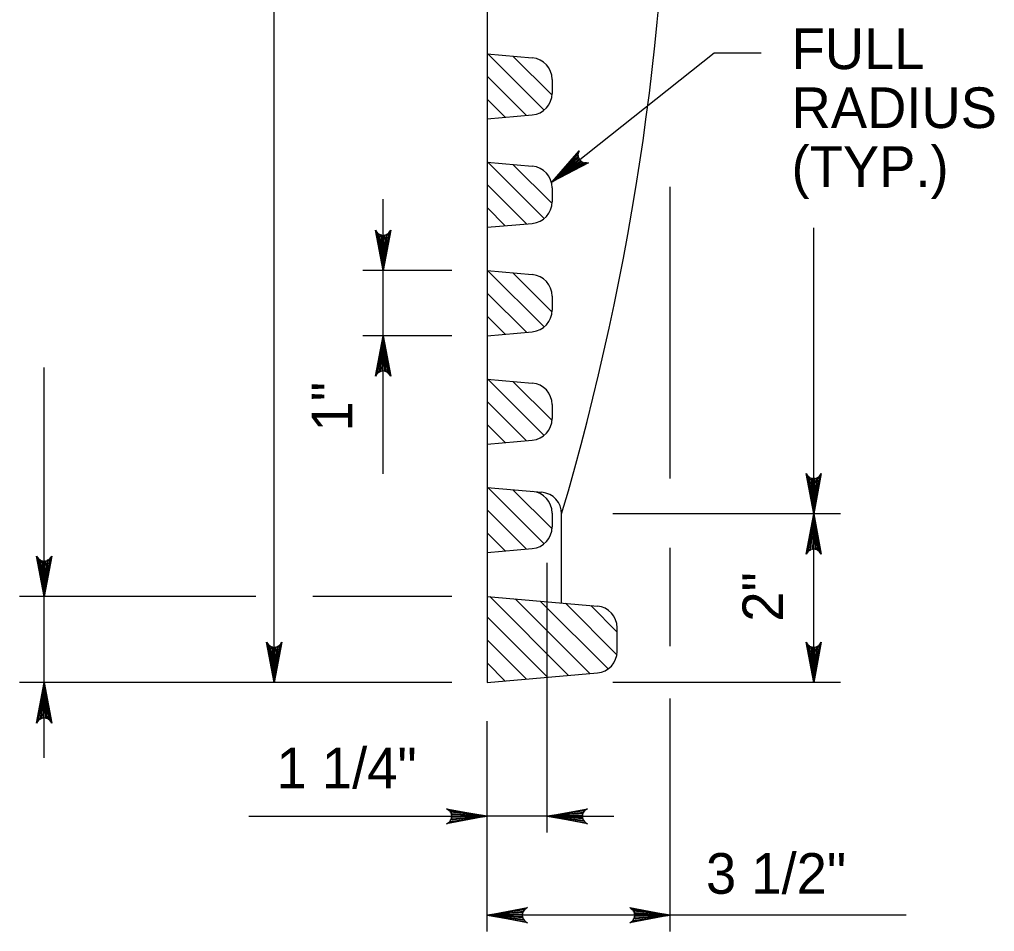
# Model space of a CAD drawing. Extents: x 2087776 to 2104538, y 970919 to 982612.
# Drawn here: x 2094621.8 to 2094857.8, y 977158.5 to 977379.3 of the extents above; entities that cross this region are included whole.
import ezdxf

# ---------------------------------------------------------------- set-up
doc = ezdxf.new("R2010")
doc.units = 0
doc.layers.add('1', color=7, linetype='Continuous')

msp = doc.modelspace()

# ---------------------------------------------------------------- linework, layer by layer
at = {"layer": '1'}
for p, q in [((2094683.49, 977218.77), (2094683.49, 977664.96)), ((2094735.02, 977664.96), (2094735.02, 977218.77)), ((2094735.02, 977371), (2094745.97, 977370.04)), ((2094748.82, 977357.36), (2094735.18, 977370.99)), ((2094750.76, 977360.98), (2094741.29, 977370.45)), ((2094789.97, 977371.19), (2094750.76, 977340)), ((2094801.37, 977371.19), (2094789.97, 977371.19)), ((2094744.52, 977356.08), (2094735.02, 977365.59)), ((2094750.76, 977364.81), (2094750.76, 977361.44)), ((2094739.4, 977355.64), (2094735.02, 977360.02)), ((2094735.02, 977355.25), (2094745.97, 977356.21)), ((2094735.02, 977344.75), (2094745.97, 977343.79)), ((2094748.82, 977331.11), (2094735.18, 977344.75)), ((2094750.76, 977334.73), (2094741.29, 977344.2)), ((2094744.52, 977329.84), (2094735.02, 977339.35)), ((2094750.76, 977338.56), (2094750.76, 977335.19)), ((2094779.33, 977268.15), (2094779.33, 977338.84)), ((2094709.85, 977318.51), (2094709.85, 977335.85)), ((2094739.4, 977329.39), (2094735.02, 977333.78)), ((2094735.02, 977329.01), (2094745.97, 977329.96)), ((2094814.08, 977218.77), (2094814.08, 977328.84)), ((2094726.48, 977318.51), (2094704.91, 977318.51)), ((2094709.85, 977302.76), (2094709.85, 977318.51)), ((2094735.02, 977318.51), (2094745.97, 977317.55)), ((2094748.82, 977304.87), (2094735.18, 977318.5)), ((2094750.76, 977308.49), (2094741.29, 977317.96)), ((2094744.52, 977303.59), (2094735.02, 977313.1)), ((2094750.76, 977312.32), (2094750.76, 977308.95)), ((2094739.4, 977303.14), (2094735.02, 977307.53)), ((2094726.48, 977302.76), (2094704.91, 977302.76)), ((2094709.85, 977269.31), (2094709.85, 977302.76)), ((2094735.02, 977302.76), (2094745.97, 977303.72)), ((2094627.8, 977200.53), (2094627.8, 977295.04)), ((2094735.02, 977292.26), (2094745.97, 977291.3)), ((2094748.82, 977278.62), (2094735.18, 977292.25)), ((2094750.76, 977282.24), (2094741.29, 977291.71)), ((2094744.52, 977277.34), (2094735.02, 977286.85)), ((2094750.76, 977286.07), (2094750.76, 977282.7)), ((2094739.4, 977276.9), (2094735.02, 977281.28)), ((2094735.02, 977276.51), (2094745.97, 977277.47)), ((2094735.02, 977266.01), (2094748.28, 977264.85)), ((2094748.82, 977252.37), (2094735.18, 977266.01)), ((2094750.76, 977255.99), (2094741.29, 977265.46)), ((2094744.52, 977251.1), (2094735.02, 977260.61)), ((2094750.76, 977259.82), (2094750.76, 977256.45)), ((2094753.07, 977238.05), (2094753.07, 977259.62)), ((2094820.54, 977259.62), (2094765.44, 977259.62)), ((2094739.4, 977250.65), (2094735.02, 977255.04)), ((2094735.02, 977250.27), (2094745.97, 977251.22)), ((2094779.33, 977227.63), (2094779.33, 977251.37)), ((2094749.55, 977182.48), (2094749.55, 977247.78)), ((2094679.04, 977239.63), (2094621.84, 977239.63)), ((2094726.48, 977239.63), (2094692.86, 977239.63)), ((2094735.02, 977239.63), (2094761.72, 977237.29)), ((2094754.76, 977220.5), (2094735.66, 977239.6)), ((2094759.88, 977220.95), (2094741.8, 977239.03)), ((2094764.32, 977222.07), (2094747.9, 977238.5)), ((2094766.51, 977225.45), (2094754, 977237.97)), ((2094766.51, 977231.02), (2094760.1, 977237.43)), ((2094749.64, 977220.05), (2094735.18, 977234.51)), ((2094766.51, 977226.34), (2094766.51, 977232.06)), ((2094744.52, 977219.6), (2094735.02, 977229.11)), ((2094739.4, 977219.15), (2094735.02, 977223.54)), ((2094735.02, 977218.77), (2094761.72, 977221.11)), ((2094726.48, 977218.77), (2094621.84, 977218.77)), ((2094820.54, 977218.77), (2094765.44, 977218.77)), ((2094779.33, 977158.51), (2094779.33, 977214.94)), ((2094735.02, 977158.51), (2094735.02, 977209.44)), ((2094677.36, 977186.42), (2094735.02, 977186.42)), ((2094749.55, 977186.42), (2094735.02, 977186.42)), ((2094749.55, 977186.42), (2094765.72, 977186.42)), ((2094779.33, 977162.45), (2094735.02, 977162.45)), ((2094836.48, 977162.45), (2094779.33, 977162.45))]:
    msp.add_line(p, q, dxfattribs=at)
for points in [[(2094750.76, 977340), (2094757.28, 977347.52), (2094757.15, 977347.08), (2094757.02, 977346.65), (2094757.07, 977346.27), (2094757.12, 977345.89), (2094757.28, 977345.6), (2094757.44, 977345.31), (2094757.69, 977345.08), (2094757.94, 977344.86), (2094758.29, 977344.73), (2094758.65, 977344.59), (2094759.11, 977344.62), (2094759.56, 977344.65), (2094750.76, 977340), (2094759.11, 977344.62), (2094758.65, 977344.59), (2094750.76, 977340), (2094758.29, 977344.73), (2094757.94, 977344.86), (2094750.76, 977340), (2094757.69, 977345.08), (2094757.44, 977345.31), (2094750.76, 977340), (2094757.28, 977345.6), (2094757.12, 977345.89), (2094750.76, 977340), (2094757.07, 977346.27), (2094757.02, 977346.65), (2094750.76, 977340), (2094757.15, 977347.08)], [(2094709.85, 977318.51), (2094708.02, 977328.29), (2094708.28, 977327.92), (2094708.54, 977327.54), (2094708.87, 977327.34), (2094709.2, 977327.15), (2094709.53, 977327.09), (2094709.85, 977327.04), (2094710.18, 977327.09), (2094710.51, 977327.15), (2094710.84, 977327.34), (2094711.17, 977327.54), (2094711.43, 977327.92), (2094711.69, 977328.29), (2094709.85, 977318.51), (2094711.43, 977327.92), (2094711.17, 977327.54), (2094709.85, 977318.51), (2094710.84, 977327.34), (2094710.51, 977327.15), (2094709.85, 977318.51), (2094710.18, 977327.09), (2094709.85, 977327.04), (2094709.85, 977318.51), (2094709.53, 977327.09), (2094709.2, 977327.15), (2094709.85, 977318.51), (2094708.87, 977327.34), (2094708.54, 977327.54), (2094709.85, 977318.51), (2094708.28, 977327.92)], [(2094709.85, 977302.76), (2094711.69, 977292.97), (2094711.43, 977293.35), (2094711.17, 977293.73), (2094710.84, 977293.92), (2094710.51, 977294.12), (2094710.18, 977294.17), (2094709.85, 977294.23), (2094709.53, 977294.17), (2094709.2, 977294.12), (2094708.87, 977293.92), (2094708.54, 977293.73), (2094708.28, 977293.35), (2094708.02, 977292.97), (2094709.85, 977302.76), (2094708.28, 977293.35), (2094708.54, 977293.73), (2094709.85, 977302.76), (2094708.87, 977293.92), (2094709.2, 977294.12), (2094709.85, 977302.76), (2094709.53, 977294.17), (2094709.85, 977294.23), (2094709.85, 977302.76), (2094710.18, 977294.17), (2094710.51, 977294.12), (2094709.85, 977302.76), (2094710.84, 977293.92), (2094711.17, 977293.73), (2094709.85, 977302.76), (2094711.43, 977293.35)], [(2094814.08, 977259.62), (2094812.24, 977269.41), (2094812.5, 977269.03), (2094812.76, 977268.66), (2094813.09, 977268.46), (2094813.42, 977268.27), (2094813.75, 977268.21), (2094814.08, 977268.15), (2094814.4, 977268.21), (2094814.73, 977268.27), (2094815.06, 977268.46), (2094815.39, 977268.66), (2094815.65, 977269.03), (2094815.91, 977269.41), (2094814.08, 977259.62), (2094815.65, 977269.03), (2094815.39, 977268.66), (2094814.08, 977259.62), (2094815.06, 977268.46), (2094814.73, 977268.27), (2094814.08, 977259.62), (2094814.4, 977268.21), (2094814.08, 977268.15), (2094814.08, 977259.62), (2094813.75, 977268.21), (2094813.42, 977268.27), (2094814.08, 977259.62), (2094813.09, 977268.46), (2094812.76, 977268.66), (2094814.08, 977259.62), (2094812.5, 977269.03)], [(2094814.08, 977259.62), (2094815.91, 977249.84), (2094815.65, 977250.22), (2094815.39, 977250.59), (2094815.06, 977250.79), (2094814.73, 977250.98), (2094814.4, 977251.04), (2094814.08, 977251.09), (2094813.75, 977251.04), (2094813.42, 977250.98), (2094813.09, 977250.79), (2094812.76, 977250.59), (2094812.5, 977250.22), (2094812.24, 977249.84), (2094814.08, 977259.62), (2094812.5, 977250.22), (2094812.76, 977250.59), (2094814.08, 977259.62), (2094813.09, 977250.79), (2094813.42, 977250.98), (2094814.08, 977259.62), (2094813.75, 977251.04), (2094814.08, 977251.09), (2094814.08, 977259.62), (2094814.4, 977251.04), (2094814.73, 977250.98), (2094814.08, 977259.62), (2094815.06, 977250.79), (2094815.39, 977250.59), (2094814.08, 977259.62), (2094815.65, 977250.22)], [(2094627.8, 977239.63), (2094625.97, 977249.41), (2094626.23, 977249.04), (2094626.49, 977248.66), (2094626.82, 977248.46), (2094627.15, 977248.27), (2094627.48, 977248.21), (2094627.8, 977248.16), (2094628.13, 977248.21), (2094628.46, 977248.27), (2094628.79, 977248.46), (2094629.12, 977248.66), (2094629.38, 977249.04), (2094629.64, 977249.41), (2094627.8, 977239.63), (2094629.38, 977249.04), (2094629.12, 977248.66), (2094627.8, 977239.63), (2094628.79, 977248.46), (2094628.46, 977248.27), (2094627.8, 977239.63), (2094628.13, 977248.21), (2094627.8, 977248.16), (2094627.8, 977239.63), (2094627.48, 977248.21), (2094627.15, 977248.27), (2094627.8, 977239.63), (2094626.82, 977248.46), (2094626.49, 977248.66), (2094627.8, 977239.63), (2094626.23, 977249.04)], [(2094683.49, 977218.77), (2094681.66, 977228.55), (2094681.92, 977228.18), (2094682.18, 977227.8), (2094682.51, 977227.61), (2094682.84, 977227.41), (2094683.17, 977227.36), (2094683.49, 977227.3), (2094683.82, 977227.36), (2094684.15, 977227.41), (2094684.48, 977227.61), (2094684.81, 977227.8), (2094685.07, 977228.18), (2094685.33, 977228.55), (2094683.49, 977218.77), (2094685.07, 977228.18), (2094684.81, 977227.8), (2094683.49, 977218.77), (2094684.48, 977227.61), (2094684.15, 977227.41), (2094683.49, 977218.77), (2094683.82, 977227.36), (2094683.49, 977227.3), (2094683.49, 977218.77), (2094683.17, 977227.36), (2094682.84, 977227.41), (2094683.49, 977218.77), (2094682.51, 977227.61), (2094682.18, 977227.8), (2094683.49, 977218.77), (2094681.92, 977228.18)], [(2094814.08, 977218.77), (2094812.24, 977228.55), (2094812.5, 977228.18), (2094812.76, 977227.8), (2094813.09, 977227.61), (2094813.42, 977227.41), (2094813.75, 977227.36), (2094814.08, 977227.3), (2094814.4, 977227.36), (2094814.73, 977227.41), (2094815.06, 977227.61), (2094815.39, 977227.8), (2094815.65, 977228.18), (2094815.91, 977228.55), (2094814.08, 977218.77), (2094815.65, 977228.18), (2094815.39, 977227.8), (2094814.08, 977218.77), (2094815.06, 977227.61), (2094814.73, 977227.41), (2094814.08, 977218.77), (2094814.4, 977227.36), (2094814.08, 977227.3), (2094814.08, 977218.77), (2094813.75, 977227.36), (2094813.42, 977227.41), (2094814.08, 977218.77), (2094813.09, 977227.61), (2094812.76, 977227.8), (2094814.08, 977218.77), (2094812.5, 977228.18)], [(2094627.8, 977218.77), (2094629.64, 977208.98), (2094629.38, 977209.36), (2094629.12, 977209.74), (2094628.79, 977209.93), (2094628.46, 977210.13), (2094628.13, 977210.18), (2094627.8, 977210.24), (2094627.48, 977210.18), (2094627.15, 977210.13), (2094626.82, 977209.93), (2094626.49, 977209.74), (2094626.23, 977209.36), (2094625.97, 977208.98), (2094627.8, 977218.77), (2094626.23, 977209.36), (2094626.49, 977209.74), (2094627.8, 977218.77), (2094626.82, 977209.93), (2094627.15, 977210.13), (2094627.8, 977218.77), (2094627.48, 977210.18), (2094627.8, 977210.24), (2094627.8, 977218.77), (2094628.13, 977210.18), (2094628.46, 977210.13), (2094627.8, 977218.77), (2094628.79, 977209.93), (2094629.12, 977209.74), (2094627.8, 977218.77), (2094629.38, 977209.36)], [(2094735.02, 977186.42), (2094725.23, 977184.58), (2094725.61, 977184.84), (2094725.98, 977185.11), (2094726.18, 977185.43), (2094726.37, 977185.76), (2094726.43, 977186.09), (2094726.49, 977186.42), (2094726.43, 977186.75), (2094726.37, 977187.07), (2094726.18, 977187.4), (2094725.98, 977187.73), (2094725.61, 977187.99), (2094725.23, 977188.25), (2094735.02, 977186.42), (2094725.61, 977187.99), (2094725.98, 977187.73), (2094735.02, 977186.42), (2094726.18, 977187.4), (2094726.37, 977187.07), (2094735.02, 977186.42), (2094726.43, 977186.75), (2094726.49, 977186.42), (2094735.02, 977186.42), (2094726.43, 977186.09), (2094726.37, 977185.76), (2094735.02, 977186.42), (2094726.18, 977185.43), (2094725.98, 977185.11), (2094735.02, 977186.42), (2094725.61, 977184.84)], [(2094749.55, 977186.42), (2094759.33, 977188.25), (2094758.96, 977187.99), (2094758.58, 977187.73), (2094758.38, 977187.4), (2094758.19, 977187.07), (2094758.13, 977186.75), (2094758.08, 977186.42), (2094758.13, 977186.09), (2094758.19, 977185.76), (2094758.38, 977185.43), (2094758.58, 977185.11), (2094758.96, 977184.84), (2094759.33, 977184.58), (2094749.55, 977186.42), (2094758.96, 977184.84), (2094758.58, 977185.11), (2094749.55, 977186.42), (2094758.38, 977185.43), (2094758.19, 977185.76), (2094749.55, 977186.42), (2094758.13, 977186.09), (2094758.08, 977186.42), (2094749.55, 977186.42), (2094758.13, 977186.75), (2094758.19, 977187.07), (2094749.55, 977186.42), (2094758.38, 977187.4), (2094758.58, 977187.73), (2094749.55, 977186.42), (2094758.96, 977187.99)], [(2094735.02, 977162.45), (2094744.8, 977164.29), (2094744.42, 977164.03), (2094744.05, 977163.77), (2094743.85, 977163.44), (2094743.66, 977163.11), (2094743.6, 977162.78), (2094743.55, 977162.45), (2094743.6, 977162.13), (2094743.66, 977161.8), (2094743.85, 977161.47), (2094744.05, 977161.14), (2094744.42, 977160.88), (2094744.8, 977160.62), (2094735.02, 977162.45), (2094744.42, 977160.88), (2094744.05, 977161.14), (2094735.02, 977162.45), (2094743.85, 977161.47), (2094743.66, 977161.8), (2094735.02, 977162.45), (2094743.6, 977162.13), (2094743.55, 977162.45), (2094735.02, 977162.45), (2094743.6, 977162.78), (2094743.66, 977163.11), (2094735.02, 977162.45), (2094743.85, 977163.44), (2094744.05, 977163.77), (2094735.02, 977162.45), (2094744.42, 977164.03)], [(2094779.33, 977162.45), (2094769.54, 977160.62), (2094769.92, 977160.88), (2094770.3, 977161.14), (2094770.49, 977161.47), (2094770.68, 977161.8), (2094770.74, 977162.13), (2094770.8, 977162.45), (2094770.74, 977162.78), (2094770.68, 977163.11), (2094770.49, 977163.44), (2094770.3, 977163.77), (2094769.92, 977164.03), (2094769.54, 977164.29), (2094779.33, 977162.45), (2094769.92, 977164.03), (2094770.3, 977163.77), (2094779.33, 977162.45), (2094770.49, 977163.44), (2094770.68, 977163.11), (2094779.33, 977162.45), (2094770.74, 977162.78), (2094770.8, 977162.45), (2094779.33, 977162.45), (2094770.74, 977162.13), (2094770.68, 977161.8), (2094779.33, 977162.45), (2094770.49, 977161.47), (2094770.3, 977161.14), (2094779.33, 977162.45), (2094769.92, 977160.88)]]:
    msp.add_lwpolyline(points, dxfattribs=at)
for centre, radius, start, end in [((2094133.81, 977441.87), 645.52, 343.60142, 16.39858), ((2094745.51, 977364.81), 5.25, 360, 84.9952), ((2094745.51, 977361.44), 5.25, 274.9999, 0), ((2094745.51, 977338.57), 5.25, 360, 84.9952), ((2094745.51, 977335.19), 5.25, 274.9999, 0), ((2094745.51, 977312.32), 5.25, 360, 84.9952), ((2094745.51, 977308.95), 5.25, 274.9999, 0), ((2094745.51, 977286.07), 5.25, 360, 84.9952), ((2094745.51, 977282.7), 5.25, 274.9999, 0), ((2094745.51, 977259.83), 5.25, 360, 84.9952), ((2094747.82, 977259.62), 5.25, 0, 84.998), ((2094745.51, 977256.45), 5.25, 274.9999, 0), ((2094761.26, 977232.06), 5.25, 0, 84.9994), ((2094761.26, 977226.34), 5.25, 275.0023, 0)]:
    msp.add_arc(centre, radius, start, end, dxfattribs=at)

# ---------------------------------------------------------------- texts
for s, p in [('FULL', (2094808.72, 977367.3)), ('RADIUS', (2094808.72, 977353.04)), ('(TYP.)', (2094808.72, 977338.79)), ('1 1/4"', (2094684.05, 977193.14)), ('3 1/2"', (2094788, 977167.65))]:
    msp.add_text(s, height=9.843, dxfattribs=at).set_placement(p)
for s, p in [('1"', (2094702.39, 977279.58)), ('2"', (2094806.68, 977233.52))]:
    msp.add_text(s, height=9.843, rotation=90, dxfattribs=at).set_placement(p)

doc.saveas('drawing.dxf')
